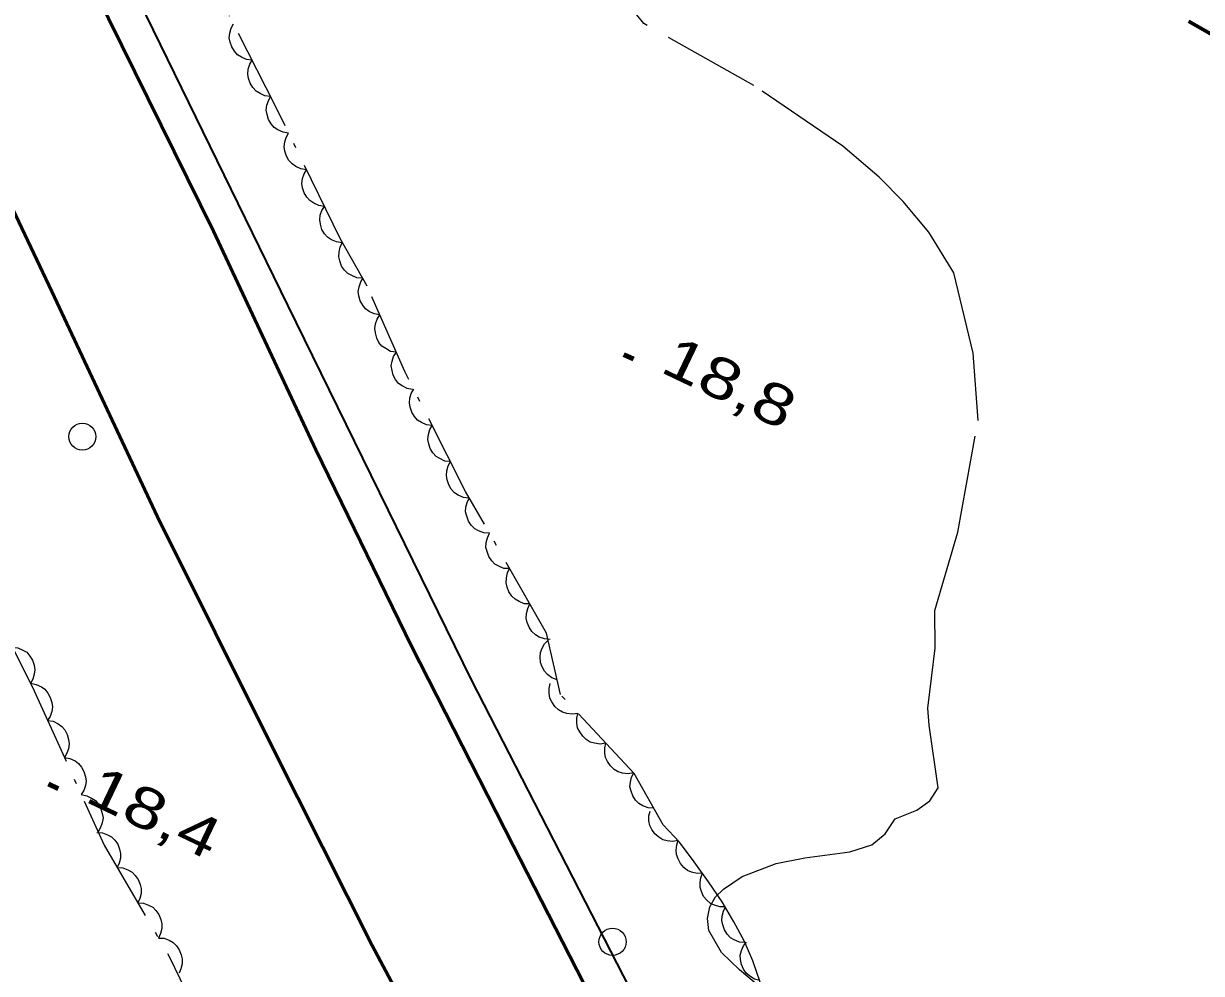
# Model space of a CAD drawing. Extents: x 355726 to 357533, y 5103782 to 5105258.
# Drawn here: x 356382.51 to 356425.87, y 5104714.48 to 5104749.46 of the extents above; entities that cross this region are included whole.
import ezdxf

# ---------------------------------------------------------------- set-up
doc = ezdxf.new("R2010")
doc.units = 0
doc.header["$LTSCALE"] = 0.6
doc.linetypes.add('DOT_DASHED', pattern=[7.7, 5, -1.2, 0.3, -1.2])
doc.linetypes.add('LONG_DASHED', pattern=[7.5, 6, -1.5])
for name, color, linetype, lineweight in [('2', 7, 'LONG_DASHED', 13), ('21', 7, 'LONG_DASHED', 35), ('22', 7, 'Continuous', 13), ('3', 7, 'Continuous', 140), ('36', 7, 'Continuous', 13), ('44', 7, 'Continuous', 25)]:
    doc.layers.add(name, color=color, linetype=linetype, lineweight=lineweight)

msp = doc.modelspace()

# ---------------------------------------------------------------- linework, layer by layer
at = {"layer": '2'}
msp.add_lwpolyline([(356416.18, 5104721.32), (356415.85, 5104723.63), (356415.8, 5104724.25), (356416.07, 5104726.46), (356416.06, 5104727.85), (356416.9, 5104730.73), (356417.65, 5104734.85), (356417.46, 5104737.32), (356416.76, 5104740.28), (356415.83, 5104741.78), (356414.89, 5104742.91), (356414, 5104743.8), (356412.67, 5104744.94), (356409.39, 5104747.18), (356405.34, 5104749.46), (356404.27, 5104750.8), (356403.47, 5104752.53), (356403.27, 5104753.23)], dxfattribs=at)
at = {"layer": '2', "linetype": 'Continuous'}
msp.add_lwpolyline([(356409.79, 5104713.83), (356408.86, 5104714.62), (356408.2, 5104715.26), (356407.73, 5104716.07), (356407.68, 5104716.51), (356407.77, 5104716.94), (356407.98, 5104717.3), (356408.28, 5104717.59), (356408.96, 5104718.05), (356410.21, 5104718.53), (356411.27, 5104718.74), (356412.92, 5104718.96), (356413.73, 5104719.22), (356414.22, 5104719.63), (356414.6, 5104720.18), (356415.39, 5104720.5), (356415.87, 5104720.84), (356416.18, 5104721.32)], dxfattribs=at)
at = {"layer": '21', "linetype": 'Continuous', "lineweight": 53}
for points in [[(356404.43, 5104711.57), (356400.53, 5104719.2), (356396.79, 5104726.53), (356393.27, 5104733.76), (356389.5, 5104741.82), (356385.15, 5104750.63), (356381.56, 5104758.3), (356377.92, 5104765.58), (356374.7, 5104772.49), (356371.83, 5104779.33), (356369.06, 5104785.41), (356365.93, 5104792.73), (356363.5, 5104798.84), (356360.81, 5104805.48), (356358.05, 5104812.95), (356355.68, 5104819.84), (356353.31, 5104826.24), (356351.48, 5104832.3), (356349.87, 5104837.8), (356347.69, 5104844.95), (356345.93, 5104851.12), (356344.93, 5104854.88), (356343.69, 5104859.4)], [(356399.2, 5104708.25), (356395.34, 5104715.51), (356391.68, 5104722.78), (356387.44, 5104731.3), (356383.54, 5104739.59), (356379.77, 5104747.55), (356376.2, 5104754.88), (356372.76, 5104762.24), (356368.76, 5104770.76), (356365.14, 5104778.76), (356362.28, 5104785.51), (356358.52, 5104794.34), (356354.89, 5104803.59), (356351.53, 5104812), (356348.69, 5104818.84), (356347.14, 5104821.51), (356345.22, 5104823.3), (356341.89, 5104826.01), (356340, 5104827.3), (356337.89, 5104828.42)]]:
    msp.add_lwpolyline(points, dxfattribs=at)
at = {"layer": '22', "lineweight": 35}
msp.add_lwpolyline([(356343.73, 5104859.46), (356345.26, 5104859.67), (356346.18, 5104855.37), (356348.16, 5104847.95), (356350.45, 5104839.83), (356352.85, 5104832.01), (356355.37, 5104824.84), (356363.6, 5104801.65), (356370.06, 5104786.82), (356377.26, 5104770.55), (356384.15, 5104755.63), (356392.22, 5104739.09), (356398.99, 5104725.29), (356406.44, 5104710.76)], dxfattribs=at)
at = {"layer": '22', "linetype": 'LONG_DASHED', "lineweight": 70}
msp.add_lwpolyline([(356425.39, 5104749.55), (356426.71, 5104748.8)], dxfattribs=at)
at = {"layer": '3'}
for p, q in [((356404.6, 5104737.28), (356404.96, 5104737.11)), ((356383.42, 5104721.47), (356383.78, 5104721.3))]:
    msp.add_line(p, q, dxfattribs=at)
at = {"layer": '36'}
for centre in [(356384.669, 5104734.25), (356404.189, 5104715.65)]:
    msp.add_circle(centre, 0.5, dxfattribs=at)
at = {"layer": '44', "linetype": 'DOT_DASHED'}
for points in [[(356339.09, 5104812.72), (356341.18, 5104808.39), (356341.84, 5104806.05), (356343.66, 5104802.26), (356345.17, 5104798.65), (356348.21, 5104791.82), (356349.77, 5104788.97), (356351.88, 5104785.02), (356356.16, 5104777.88), (356358.01, 5104774.87), (356361.29, 5104769.48), (356363.28, 5104765.99), (356366.48, 5104759.07), (356368.3, 5104755.28), (356370.24, 5104751.03), (356371.5, 5104748.36), (356373.88, 5104743.47), (356375.99, 5104739.52), (356378.07, 5104734.8), (356379.46, 5104731.66), (356382.83, 5104725.03), (356385.47, 5104719.21), (356387.88, 5104715.09)], [(356409.63, 5104714.17), (356409.36, 5104714.95), (356409.04, 5104715.68), (356408.66, 5104716.38), (356408.22, 5104717.12), (356407.72, 5104717.86), (356407.2, 5104718.59), (356406.66, 5104719.32), (356406.05, 5104719.96), (356404.98, 5104721.85), (356402.27, 5104724.75), (356401.76, 5104727.01), (356398.78, 5104732.23), (356396.54, 5104736.65), (356395.15, 5104739.79), (356394.16, 5104741.54), (356391.78, 5104746.42), (356390.09, 5104749.74)], [(356387.88, 5104715.09), (356389.7, 5104711.31)]]:
    msp.add_lwpolyline(points, dxfattribs=at)
at = {"layer": '44'}
for points in [[(356390.92, 5104748.11), (356390.71, 5104748.14), (356390.53, 5104748.22), (356390.38, 5104748.31), (356390.27, 5104748.44), (356390.17, 5104748.6), (356390.11, 5104748.78), (356390.08, 5104748.94), (356390.1, 5104749.11), (356390.15, 5104749.29), (356390.24, 5104749.45)], [(356391.6, 5104746.78), (356391.39, 5104746.8), (356391.21, 5104746.88), (356391.07, 5104746.97), (356390.95, 5104747.1), (356390.85, 5104747.26), (356390.79, 5104747.44), (356390.76, 5104747.6), (356390.78, 5104747.78), (356390.83, 5104747.96), (356390.92, 5104748.11)], [(356392.26, 5104745.43), (356392.06, 5104745.46), (356391.87, 5104745.55), (356391.73, 5104745.63), (356391.62, 5104745.77), (356391.52, 5104745.93), (356391.47, 5104746.11), (356391.44, 5104746.27), (356391.46, 5104746.45), (356391.52, 5104746.62), (356391.6, 5104746.78)], [(356392.92, 5104744.08), (356392.71, 5104744.11), (356392.53, 5104744.2), (356392.39, 5104744.29), (356392.27, 5104744.42), (356392.18, 5104744.58), (356392.13, 5104744.76), (356392.1, 5104744.92), (356392.12, 5104745.1), (356392.17, 5104745.27), (356392.26, 5104745.43)], [(356393.58, 5104742.73), (356393.37, 5104742.76), (356393.19, 5104742.85), (356393.05, 5104742.94), (356392.93, 5104743.07), (356392.84, 5104743.23), (356392.78, 5104743.41), (356392.75, 5104743.57), (356392.78, 5104743.75), (356392.83, 5104743.93), (356392.92, 5104744.08)], [(356394.24, 5104741.39), (356394.03, 5104741.42), (356393.84, 5104741.5), (356393.7, 5104741.59), (356393.59, 5104741.72), (356393.49, 5104741.88), (356393.44, 5104742.07), (356393.41, 5104742.23), (356393.43, 5104742.4), (356393.49, 5104742.58), (356393.58, 5104742.73)], [(356394.98, 5104740.09), (356394.77, 5104740.1), (356394.59, 5104740.18), (356394.44, 5104740.26), (356394.32, 5104740.38), (356394.21, 5104740.53), (356394.15, 5104740.72), (356394.11, 5104740.87), (356394.12, 5104741.05), (356394.16, 5104741.23), (356394.24, 5104741.39)], [(356395.62, 5104738.73), (356395.41, 5104738.77), (356395.23, 5104738.86), (356395.1, 5104738.95), (356394.99, 5104739.09), (356394.9, 5104739.25), (356394.85, 5104739.44), (356394.83, 5104739.6), (356394.86, 5104739.77), (356394.92, 5104739.95), (356395.01, 5104740.1)], [(356396.23, 5104737.36), (356396.02, 5104737.39), (356395.84, 5104737.49), (356395.7, 5104737.58), (356395.59, 5104737.72), (356395.51, 5104737.88), (356395.46, 5104738.07), (356395.44, 5104738.23), (356395.46, 5104738.4), (356395.52, 5104738.58), (356395.62, 5104738.73)], [(356396.83, 5104735.99), (356396.63, 5104736.02), (356396.45, 5104736.12), (356396.31, 5104736.21), (356396.2, 5104736.35), (356396.11, 5104736.51), (356396.07, 5104736.69), (356396.04, 5104736.86), (356396.07, 5104737.03), (356396.13, 5104737.2), (356396.23, 5104737.36)], [(356397.55, 5104734.66), (356397.34, 5104734.69), (356397.15, 5104734.77), (356397.01, 5104734.86), (356396.9, 5104734.99), (356396.8, 5104735.15), (356396.74, 5104735.33), (356396.71, 5104735.49), (356396.73, 5104735.67), (356396.78, 5104735.84), (356396.87, 5104736)], [(356398.22, 5104733.33), (356398.02, 5104733.35), (356397.83, 5104733.44), (356397.69, 5104733.52), (356397.57, 5104733.65), (356397.48, 5104733.81), (356397.42, 5104733.99), (356397.39, 5104734.15), (356397.41, 5104734.33), (356397.46, 5104734.51), (356397.55, 5104734.66)], [(356398.9, 5104731.99), (356398.7, 5104732.01), (356398.51, 5104732.1), (356398.37, 5104732.18), (356398.25, 5104732.32), (356398.16, 5104732.47), (356398.1, 5104732.66), (356398.07, 5104732.82), (356398.09, 5104732.99), (356398.14, 5104733.17), (356398.22, 5104733.33)], [(356399.66, 5104730.69), (356399.45, 5104730.71), (356399.26, 5104730.78), (356399.12, 5104730.86), (356398.99, 5104730.99), (356398.89, 5104731.14), (356398.82, 5104731.32), (356398.78, 5104731.48), (356398.79, 5104731.65), (356398.84, 5104731.83), (356398.91, 5104731.99)], [(356400.4, 5104729.39), (356400.19, 5104729.4), (356400, 5104729.48), (356399.86, 5104729.56), (356399.74, 5104729.68), (356399.63, 5104729.84), (356399.57, 5104730.02), (356399.53, 5104730.17), (356399.54, 5104730.35), (356399.58, 5104730.53), (356399.66, 5104730.69)], [(356401.15, 5104728.09), (356400.94, 5104728.1), (356400.75, 5104728.18), (356400.6, 5104728.26), (356400.48, 5104728.38), (356400.37, 5104728.53), (356400.31, 5104728.71), (356400.27, 5104728.87), (356400.28, 5104729.05), (356400.32, 5104729.23), (356400.4, 5104729.39)], [(356401.89, 5104726.78), (356401.68, 5104726.8), (356401.49, 5104726.87), (356401.35, 5104726.95), (356401.22, 5104727.08), (356401.12, 5104727.23), (356401.05, 5104727.41), (356401.01, 5104727.57), (356401.02, 5104727.74), (356401.07, 5104727.92), (356401.15, 5104728.09)], [(356402.15, 5104725.29), (356401.95, 5104725.37), (356401.79, 5104725.49), (356401.68, 5104725.61), (356401.6, 5104725.77), (356401.54, 5104725.94), (356401.53, 5104726.14), (356401.54, 5104726.3), (356401.6, 5104726.46), (356401.69, 5104726.62), (356401.82, 5104726.76)], [(356382.08, 5104726.5), (356382.29, 5104726.47), (356382.48, 5104726.39), (356382.62, 5104726.31), (356382.73, 5104726.17), (356382.83, 5104726.02), (356382.89, 5104725.83), (356382.92, 5104725.67), (356382.9, 5104725.5), (356382.85, 5104725.32), (356382.76, 5104725.16)], [(356382.77, 5104725.17), (356382.97, 5104725.13), (356383.16, 5104725.04), (356383.29, 5104724.95), (356383.4, 5104724.81), (356383.49, 5104724.65), (356383.54, 5104724.46), (356383.57, 5104724.3), (356383.54, 5104724.13), (356383.48, 5104723.95), (356383.39, 5104723.8)], [(356402.91, 5104724.06), (356402.71, 5104724.03), (356402.51, 5104724.06), (356402.35, 5104724.1), (356402.2, 5104724.19), (356402.06, 5104724.32), (356401.96, 5104724.48), (356401.88, 5104724.62), (356401.85, 5104724.8), (356401.85, 5104724.98), (356401.89, 5104725.16)], [(356403.94, 5104722.96), (356403.73, 5104722.93), (356403.53, 5104722.96), (356403.37, 5104723), (356403.22, 5104723.1), (356403.09, 5104723.22), (356402.98, 5104723.38), (356402.9, 5104723.53), (356402.88, 5104723.7), (356402.87, 5104723.88), (356402.91, 5104724.06)], [(356383.39, 5104723.8), (356383.59, 5104723.77), (356383.78, 5104723.67), (356383.91, 5104723.58), (356384.02, 5104723.45), (356384.11, 5104723.28), (356384.16, 5104723.1), (356384.19, 5104722.94), (356384.16, 5104722.76), (356384.1, 5104722.59), (356384.01, 5104722.43)], [(356404.96, 5104721.87), (356404.76, 5104721.84), (356404.56, 5104721.86), (356404.4, 5104721.91), (356404.25, 5104722), (356404.11, 5104722.13), (356404, 5104722.29), (356403.93, 5104722.43), (356403.9, 5104722.6), (356403.9, 5104722.79), (356403.94, 5104722.96)], [(356384.01, 5104722.43), (356384.21, 5104722.4), (356384.4, 5104722.31), (356384.53, 5104722.22), (356384.64, 5104722.08), (356384.73, 5104721.92), (356384.78, 5104721.73), (356384.81, 5104721.57), (356384.78, 5104721.4), (356384.72, 5104721.22), (356384.63, 5104721.07)], [(356405.71, 5104720.57), (356405.5, 5104720.58), (356405.31, 5104720.66), (356405.16, 5104720.74), (356405.04, 5104720.86), (356404.94, 5104721.02), (356404.87, 5104721.2), (356404.83, 5104721.35), (356404.85, 5104721.53), (356404.89, 5104721.71), (356404.97, 5104721.87)], [(356384.63, 5104721.07), (356384.83, 5104721.03), (356385.01, 5104720.94), (356385.15, 5104720.85), (356385.26, 5104720.71), (356385.35, 5104720.55), (356385.4, 5104720.37), (356385.43, 5104720.21), (356385.4, 5104720.03), (356385.34, 5104719.86), (356385.25, 5104719.7)], [(356406.6, 5104719.38), (356406.4, 5104719.34), (356406.2, 5104719.37), (356406.04, 5104719.41), (356405.89, 5104719.5), (356405.75, 5104719.63), (356405.64, 5104719.79), (356405.56, 5104719.93), (356405.53, 5104720.1), (356405.53, 5104720.29), (356405.57, 5104720.46)], [(356385.2, 5104719.68), (356385.41, 5104719.66), (356385.6, 5104719.59), (356385.74, 5104719.51), (356385.87, 5104719.39), (356385.97, 5104719.24), (356386.04, 5104719.06), (356386.08, 5104718.9), (356386.07, 5104718.73), (356386.03, 5104718.54), (356385.95, 5104718.38)], [(356407.5, 5104718.18), (356407.3, 5104718.17), (356407.1, 5104718.22), (356406.95, 5104718.28), (356406.81, 5104718.39), (356406.69, 5104718.53), (356406.6, 5104718.7), (356406.54, 5104718.86), (356406.53, 5104719.03), (356406.55, 5104719.22), (356406.61, 5104719.39)], [(356385.95, 5104718.38), (356386.16, 5104718.37), (356386.35, 5104718.3), (356386.5, 5104718.22), (356386.62, 5104718.09), (356386.73, 5104717.94), (356386.8, 5104717.76), (356386.84, 5104717.61), (356386.83, 5104717.43), (356386.79, 5104717.25), (356386.71, 5104717.09)], [(356408.34, 5104716.94), (356408.14, 5104716.94), (356407.94, 5104717), (356407.79, 5104717.06), (356407.66, 5104717.18), (356407.54, 5104717.32), (356407.46, 5104717.5), (356407.41, 5104717.65), (356407.41, 5104717.83), (356407.44, 5104718.01), (356407.5, 5104718.18)], [(356386.71, 5104717.09), (356386.92, 5104717.07), (356387.11, 5104717), (356387.26, 5104716.92), (356387.38, 5104716.8), (356387.49, 5104716.65), (356387.56, 5104716.47), (356387.6, 5104716.31), (356387.59, 5104716.14), (356387.55, 5104715.95), (356387.47, 5104715.79)], [(356409.07, 5104715.62), (356408.86, 5104715.64), (356408.67, 5104715.72), (356408.53, 5104715.8), (356408.41, 5104715.93), (356408.31, 5104716.09), (356408.25, 5104716.27), (356408.21, 5104716.43), (356408.23, 5104716.6), (356408.27, 5104716.78), (356408.35, 5104716.94)], [(356387.47, 5104715.79), (356387.68, 5104715.78), (356387.87, 5104715.71), (356388.01, 5104715.63), (356388.14, 5104715.5), (356388.24, 5104715.35), (356388.31, 5104715.17), (356388.35, 5104715.02), (356388.34, 5104714.84), (356388.3, 5104714.66), (356388.23, 5104714.5)], [(356409.61, 5104714.23), (356409.41, 5104714.28), (356409.24, 5104714.39), (356409.11, 5104714.49), (356409.01, 5104714.64), (356408.94, 5104714.81), (356408.9, 5104715), (356408.89, 5104715.16), (356408.94, 5104715.33), (356409.01, 5104715.5), (356409.12, 5104715.64)]]:
    msp.add_lwpolyline(points, dxfattribs=at)

# ---------------------------------------------------------------- texts
at = {"layer": '3', "width": 1.3}
for s, p in [('18,8   ', (356405.89, 5104736.66)), ('18,4   ', (356384.71, 5104720.84))]:
    msp.add_text(s, height=1.5, rotation=334.423, dxfattribs=at).set_placement(p)

doc.saveas('drawing.dxf')
